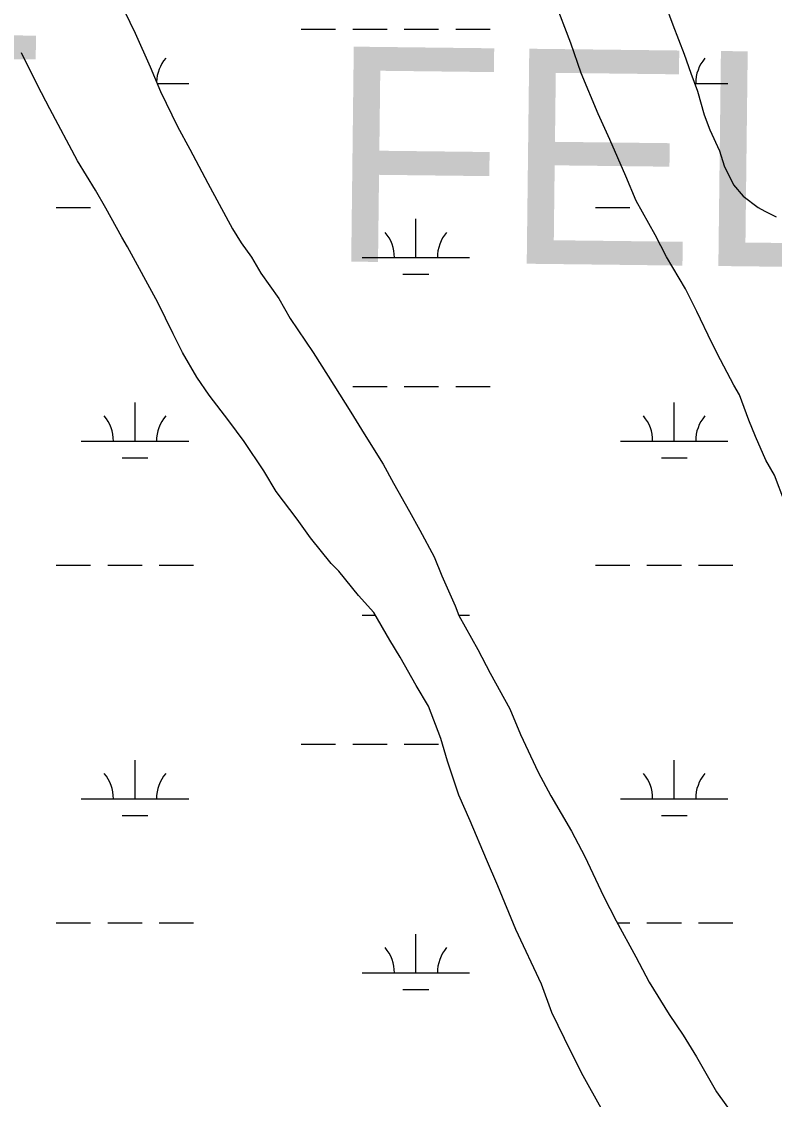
# Model space of a CAD drawing. Extents: x 3177185 to 3215018, y 812988 to 838321.
# Drawn here: x 3208423 to 3209124, y 821880 to 822883 of the extents above; entities that cross this region are included whole.
import ezdxf

# ---------------------------------------------------------------- set-up
doc = ezdxf.new("R2010")
doc.units = 0
for name, color, linetype in [('V-SITE-VEGE', 7, 'Continuous'), ('V-TOPO-GNAM-IDEN', 7, 'Continuous'), ('V-WETL-SWMP', 7, 'Continuous')]:
    doc.layers.add(name, color=color, linetype=linetype)

msp = doc.modelspace()

# ---------------------------------------------------------------- linework, layer by layer
at = {"layer": 'V-SITE-VEGE'}
for points in [[(3209133.5, 822435.4), (3209123.8, 822461), (3209115.8, 822475), (3209106.1, 822497), (3209100, 822512), (3209091.1, 822535.7), (3209085.9, 822544.5), (3209073.5, 822568.3), (3209065.6, 822584.1), (3209051.5, 822613.1), (3209040.9, 822634.2), (3209023.3, 822664.1), (3209012.7, 822684.4), (3208995.1, 822716), (3208985.4, 822738.9), (3208970.4, 822773.2), (3208959.8, 822797), (3208943.9, 822834.8), (3208934.2, 822862.9), (3208919.2, 822902.5)], [(3208518.9, 822892.5), (3208528.6, 822872.2), (3208542.7, 822840.6), (3208552.4, 822817.7), (3208568.2, 822785.2), (3208579.7, 822764.1), (3208596.5, 822732.4), (3208607, 822713), (3208619.4, 822690.2), (3208627.3, 822677), (3208637, 822663.8), (3208645.8, 822648.8), (3208662.5, 822625.1), (3208673.1, 822606.6), (3208694.3, 822575), (3208708.4, 822553), (3208729.5, 822519.6), (3208741.8, 822499.3), (3208759.5, 822471.2), (3208769.2, 822453.6), (3208784.1, 822427.2), (3208793.8, 822409.6), (3208807.1, 822385), (3208814.1, 822367.4), (3208826.5, 822339.3), (3208830, 822330.5), (3208847.6, 822298.8), (3208859.1, 822276.8)], [(3209022.2, 822899.1), (3209029.3, 822879.7), (3209039.8, 822852.5)], [(3208945.6, 821902), (3208934.2, 821924.9), (3208916.5, 821961), (3208906.8, 821987.4), (3208883, 822038.4), (3208866.3, 822078.8), (3208855.7, 822103.5), (3208840.7, 822139.5), (3208830.1, 822163.3), (3208819.5, 822195), (3208813.4, 822216.1), (3208801.9, 822246), (3208790.4, 822265.3), (3208775.5, 822291.7), (3208765.8, 822307.5), (3208750.8, 822333), (3208736.7, 822348.9), (3208718.2, 822371.7), (3208711.2, 822378.8), (3208691.8, 822402.5), (3208679.4, 822420.1), (3208660.1, 822445.6), (3208648.6, 822464.9), (3208630.1, 822492.2), (3208616, 822511.6), (3208597.5, 822535.3), (3208586.1, 822552), (3208572.8, 822574.9), (3208564, 822592.5), (3208549.9, 822621.5), (3208521.7, 822673.4), (3208516.4, 822682.2), (3208501.4, 822709.4), (3208491.7, 822726.1), (3208475, 822753.4), (3208449.4, 822801.8), (3208438, 822823.8), (3208423, 822853.7)], [(3209039.8, 822852.5), (3209046, 822834.9), (3209052.2, 822818.2), (3209058.4, 822796.2), (3209063.7, 822782.1), (3209072.5, 822762.7), (3209076.9, 822748.7), (3209085.7, 822731.1), (3209094.5, 822720.5), (3209108.6, 822710), (3209114.8, 822706.5), (3209125.3, 822701.2)], [(3208859.1, 822276.8), (3208877.6, 822243.4), (3208887.3, 822219.6), (3208904, 822184.5), (3208915.5, 822162.5), (3208934.9, 822129.9), (3208947.2, 822106.2), (3208964.8, 822069.3), (3208976.3, 822046.4), (3208994.8, 822013), (3209007.1, 821989.2), (3209025.7, 821959.3), (3209038.9, 821940), (3209051.2, 821919.7), (3209069.7, 821887.2), (3209085.6, 821865.2)], [(3208962.4, 821872.1), (3208945.6, 821902)]]:
    msp.add_lwpolyline(points, dxfattribs=at)
at = {"layer": 'V-WETL-SWMP'}
for p, q in [((3208934.2, 822862.9), (3208919.2, 822902.5)), ((3208518.9, 822892.5), (3208528.6, 822872.2)), ((3208528.6, 822872.2), (3208542.7, 822840.6)), ((3208683.2, 822875.9), (3208715.2, 822875.9)), ((3208731.2, 822875.9), (3208763.2, 822875.9)), ((3208779.2, 822875.9), (3208811.2, 822875.9)), ((3208827.2, 822875.9), (3208859.2, 822875.9)), ((3208943.9, 822834.8), (3208934.2, 822862.9)), ((3208438, 822823.8), (3208423, 822853.7)), ((3208542.7, 822840.6), (3208552.4, 822817.7)), ((3208959.8, 822797), (3208943.9, 822834.8)), ((3208449.4, 822801.8), (3208438, 822823.8)), ((3208549.2, 822825.2), (3208578.6, 822825.2)), ((3209049.6, 822825.2), (3209080.5, 822825.2)), ((3208552.4, 822817.7), (3208568.2, 822785.2)), ((3208475, 822753.4), (3208449.4, 822801.8)), ((3208970.4, 822773.2), (3208959.8, 822797)), ((3208568.2, 822785.2), (3208579.7, 822764.1)), ((3208985.4, 822738.9), (3208970.4, 822773.2)), ((3208579.7, 822764.1), (3208596.5, 822732.4)), ((3208491.7, 822726.1), (3208475, 822753.4)), ((3208596.5, 822732.4), (3208607, 822713)), ((3208995.1, 822716), (3208985.4, 822738.9)), ((3208501.4, 822709.4), (3208491.7, 822726.1)), ((3208607, 822713), (3208619.4, 822690.2)), ((3209012.7, 822684.4), (3208995.1, 822716)), ((3208455.2, 822709.8), (3208487.2, 822709.8)), ((3208516.4, 822682.2), (3208501.4, 822709.4)), ((3208957.1, 822709.8), (3208989.1, 822709.8)), ((3208790, 822663.3), (3208790, 822699.3)), ((3208521.7, 822673.4), (3208516.4, 822682.2)), ((3208619.4, 822690.2), (3208627.3, 822677)), ((3209023.3, 822664.1), (3209012.7, 822684.4)), ((3208549.9, 822621.5), (3208521.7, 822673.4)), ((3208627.3, 822677), (3208637, 822663.8)), ((3208637, 822663.8), (3208645.8, 822648.8)), ((3208740, 822663.3), (3208840, 822663.3)), ((3209040.9, 822634.2), (3209023.3, 822664.1)), ((3208645.8, 822648.8), (3208662.5, 822625.1)), ((3208778, 822647.9), (3208802, 822647.9)), ((3209051.5, 822613.1), (3209040.9, 822634.2)), ((3208564, 822592.5), (3208549.9, 822621.5)), ((3208662.5, 822625.1), (3208673.1, 822606.6)), ((3209065.6, 822584.1), (3209051.5, 822613.1)), ((3208673.1, 822606.6), (3208694.3, 822575)), ((3208572.8, 822574.9), (3208564, 822592.5)), ((3209073.5, 822568.3), (3209065.6, 822584.1)), ((3208586.1, 822552), (3208572.8, 822574.9)), ((3208694.3, 822575), (3208708.4, 822553)), ((3209085.9, 822544.5), (3209073.5, 822568.3)), ((3208597.5, 822535.3), (3208586.1, 822552)), ((3208708.4, 822553), (3208729.5, 822519.6)), ((3208714.5, 822543.3), (3208715.2, 822543.3)), ((3208731.2, 822543.3), (3208763.2, 822543.3)), ((3208779.2, 822543.3), (3208811.2, 822543.3)), ((3208827.2, 822543.3), (3208859.2, 822543.3)), ((3209091.1, 822535.7), (3209085.9, 822544.5)), ((3208616, 822511.6), (3208597.5, 822535.3)), ((3209100, 822512), (3209091.1, 822535.7)), ((3208528.6, 822492.5), (3208528.6, 822528.5)), ((3209030.5, 822492.5), (3209030.5, 822528.5)), ((3208630.1, 822492.2), (3208616, 822511.6)), ((3208729.5, 822519.6), (3208741.8, 822499.3)), ((3209106.1, 822497), (3209100, 822512)), ((3208478.6, 822492.5), (3208578.6, 822492.5)), ((3208648.6, 822464.9), (3208630.1, 822492.2)), ((3208741.8, 822499.3), (3208759.5, 822471.2)), ((3208980.5, 822492.5), (3209080.5, 822492.5)), ((3209115.8, 822475), (3209106.1, 822497)), ((3208516.6, 822477.1), (3208540.6, 822477.1)), ((3208759.5, 822471.2), (3208769.2, 822453.6)), ((3209018.5, 822477.1), (3209042.5, 822477.1)), ((3209123.8, 822461), (3209115.8, 822475)), ((3208660.1, 822445.6), (3208648.6, 822464.9)), ((3208769.2, 822453.6), (3208784.1, 822427.2)), ((3208679.4, 822420.1), (3208660.1, 822445.6)), ((3208784.1, 822427.2), (3208793.8, 822409.6)), ((3208691.8, 822402.5), (3208679.4, 822420.1)), ((3208711.2, 822378.8), (3208691.8, 822402.5)), ((3208793.8, 822409.6), (3208807.1, 822385)), ((3208807.1, 822385), (3208814.1, 822367.4)), ((3208455.2, 822377.1), (3208487.2, 822377.1)), ((3208503.2, 822377.1), (3208535.2, 822377.1)), ((3208551.2, 822377.1), (3208583.2, 822377.1)), ((3208718.2, 822371.7), (3208711.2, 822378.8)), ((3208736.7, 822348.9), (3208718.2, 822371.7)), ((3208957.1, 822377.1), (3208989.1, 822377.1)), ((3209005.1, 822377.1), (3209037.1, 822377.1)), ((3209053.1, 822377.1), (3209085.1, 822377.1)), ((3208814.1, 822367.4), (3208826.5, 822339.3)), ((3208750.8, 822333), (3208736.7, 822348.9)), ((3208765.8, 822307.5), (3208750.8, 822333)), ((3208826.5, 822339.3), (3208830, 822330.5)), ((3208740, 822330.6), (3208752.2, 822330.6)), ((3208829.9, 822330.6), (3208840, 822330.6)), ((3208830, 822330.5), (3208847.6, 822298.8)), ((3208775.5, 822291.7), (3208765.8, 822307.5)), ((3208790.4, 822265.3), (3208775.5, 822291.7)), ((3208847.6, 822298.8), (3208859.1, 822276.8)), ((3208859.1, 822276.8), (3208877.6, 822243.4)), ((3208801.9, 822246), (3208790.4, 822265.3)), ((3208813.4, 822216.1), (3208801.9, 822246)), ((3208877.6, 822243.4), (3208887.3, 822219.6)), ((3208683.2, 822210.6), (3208715.2, 822210.6)), ((3208731.2, 822210.6), (3208763.2, 822210.6)), ((3208779.2, 822210.6), (3208811.2, 822210.6)), ((3208819.5, 822195), (3208813.4, 822216.1)), ((3208887.3, 822219.6), (3208904, 822184.5)), ((3208528.6, 822159.8), (3208528.6, 822195.8)), ((3208830.1, 822163.3), (3208819.5, 822195)), ((3209030.5, 822159.8), (3209030.5, 822195.8)), ((3208904, 822184.5), (3208915.5, 822162.5)), ((3208840.7, 822139.5), (3208830.1, 822163.3)), ((3208915.5, 822162.5), (3208934.9, 822129.9)), ((3208478.6, 822159.8), (3208578.6, 822159.8)), ((3208980.5, 822159.8), (3209080.5, 822159.8)), ((3208516.6, 822144.4), (3208540.6, 822144.4)), ((3209018.5, 822144.4), (3209042.5, 822144.4)), ((3208855.7, 822103.5), (3208840.7, 822139.5)), ((3208934.9, 822129.9), (3208947.2, 822106.2)), ((3208866.3, 822078.8), (3208855.7, 822103.5)), ((3208947.2, 822106.2), (3208964.8, 822069.2)), ((3208883, 822038.4), (3208866.3, 822078.8)), ((3208964.8, 822069.2), (3208976.3, 822046.4)), ((3208455.2, 822044.4), (3208487.2, 822044.4)), ((3208503.2, 822044.4), (3208535.2, 822044.4)), ((3208551.2, 822044.4), (3208583.2, 822044.4)), ((3208976.3, 822046.4), (3208994.8, 822013)), ((3208977.4, 822044.4), (3208989.1, 822044.4)), ((3209005.1, 822044.4), (3209037.1, 822044.4)), ((3209053.1, 822044.4), (3209085.1, 822044.4)), ((3208790, 821998), (3208790, 822034)), ((3208906.8, 821987.4), (3208883, 822038.4)), ((3208994.8, 822013), (3209007.2, 821989.2)), ((3208740, 821998), (3208840, 821998)), ((3208778, 821982.5), (3208802, 821982.5)), ((3208916.5, 821961), (3208906.8, 821987.4)), ((3209007.2, 821989.2), (3209025.7, 821959.3)), ((3208934.2, 821924.9), (3208916.5, 821961)), ((3209025.7, 821959.3), (3209038.9, 821940)), ((3209038.9, 821940), (3209051.2, 821919.7)), ((3208945.6, 821902), (3208934.2, 821924.9)), ((3209051.2, 821919.7), (3209069.7, 821887.2)), ((3208962.4, 821872.1), (3208945.6, 821902)), ((3209069.7, 821887.2), (3209085.6, 821865.2))]:
    msp.add_line(p, q, dxfattribs=at)
msp.add_lwpolyline([(3209022.2, 822899.1), (3209029.3, 822879.7), (3209039.8, 822852.5), (3209046, 822834.9), (3209052.2, 822818.2), (3209058.4, 822796.2), (3209063.7, 822782.1), (3209072.5, 822762.7), (3209076.9, 822748.7), (3209085.7, 822731.1), (3209094.5, 822720.5), (3209108.6, 822710), (3209114.8, 822706.5), (3209125.3, 822701.2)], dxfattribs=at)
for centre, start, end in [((3208583.8, 822825.7), 139.2282, 178.3917), ((3209085.7, 822825.7), 139.2282, 180.7718), ((3208734.8, 822663.8), 359.2282, 40.7718), ((3208845.3, 822663.8), 139.2282, 180.7718), ((3208473.3, 822493), 359.2282, 40.7718), ((3208583.8, 822493), 139.2282, 180.7718), ((3208975.2, 822493), 359.2282, 40.7718), ((3209085.7, 822493), 139.2282, 180.7718), ((3208473.3, 822160.3), 359.2282, 40.7718), ((3208583.8, 822160.3), 139.2282, 180.7718), ((3208975.2, 822160.3), 359.2282, 40.7718), ((3209085.7, 822160.3), 139.2282, 180.7718), ((3208734.8, 821998.4), 359.2282, 40.7718), ((3208845.3, 821998.4), 139.2282, 180.7718)]:
    msp.add_arc(centre, 35.2, start, end, dxfattribs=at)

# ---------------------------------------------------------------- texts
at = {"layer": 'V-TOPO-GNAM-IDEN'}
for s, p in [('WEST', (3207667.7, 822678.9)), ('FELICIANA', (3208707.9, 822659.8))]:
    msp.add_text(s, height=200, rotation=359.3169, dxfattribs=at).set_placement(p)

doc.saveas('drawing.dxf')
